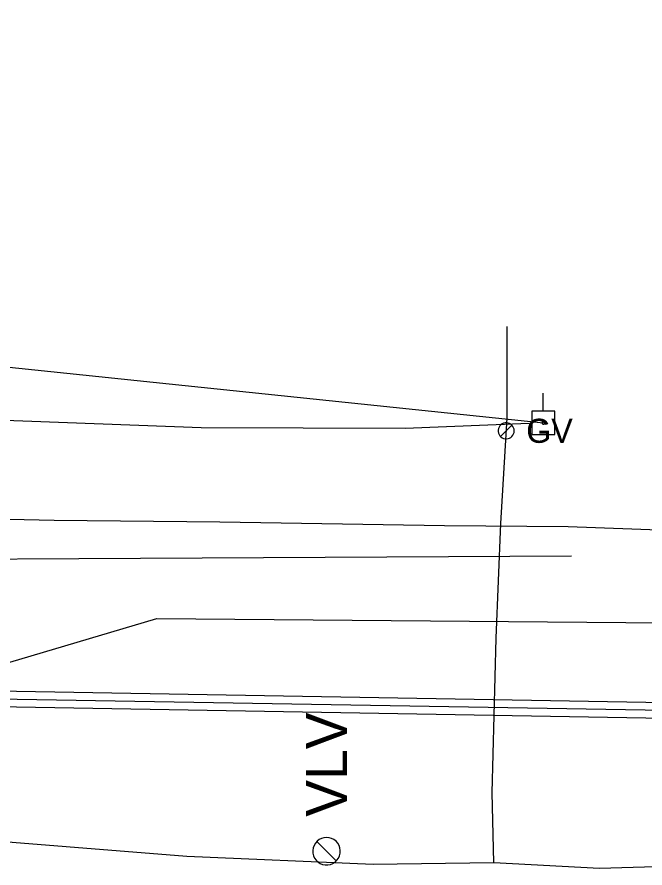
# Model space of a CAD drawing. Extents: x 600849 to 606371, y 330010 to 403088.
# Drawn here: x 605131.2 to 605231.6, y 337967.7 to 338103.8 of the extents above; entities that cross this region are included whole.
import ezdxf

# ---------------------------------------------------------------- set-up
doc = ezdxf.new("R2010")
doc.units = 0
for name, color, linetype in [('E_UTL_E_UG', 7, 'Continuous'), ('E_UTL_EPowerPole', 7, 'Continuous'), ('E_UTL_G', 7, 'Continuous'), ('E_UTL_G_UG', 7, 'Continuous'), ('E_UTL_Overhead', 7, 'Continuous'), ('E_UTL_SAN_UG', 7, 'Continuous'), ('E_UTL_SAN_UG_MMSD', 7, 'Continuous'), ('E_UTL_SAN_UG_OUTER_LIMITS', 7, 'Continuous'), ('E_UTL_VLV', 7, 'Continuous'), ('E_UTL_W_UG', 7, 'Continuous')]:
    doc.layers.add(name, color=color, linetype=linetype)

msp = doc.modelspace()

# ---------------------------------------------------------------- linework, layer by layer
at = {"layer": 'E_UTL_E_UG'}
msp.add_lwpolyline([(605213.1, 338038.79), (605193.26, 338037.99), (605160.59, 338038.08), (605127.76, 338039.3), (605123.89, 338039.74), (605120.48, 338041.84), (605114.99, 338047.19), (605108.92, 338055.3), (605099.44, 338093.33), (605096.13, 338115.73), (605086.65, 338141.8)], dxfattribs=at)
at = {"layer": 'E_UTL_EPowerPole'}
for points in [[(605215.35, 338040.74), (605215.35, 338043.65)], [(605217.2, 338040.74), (605213.51, 338040.74)], [(605213.51, 338040.74), (605213.51, 338037.05)], [(605217.2, 338037.05), (605217.2, 338040.74)], [(605215.63, 338038.9), (605215.62, 338038.95), (605215.61, 338038.99), (605215.59, 338039.03), (605215.56, 338039.07), (605215.52, 338039.1), (605215.49, 338039.12), (605215.44, 338039.13), (605215.4, 338039.14), (605215.35, 338039.14), (605215.31, 338039.13), (605215.27, 338039.11), (605215.23, 338039.08), (605215.2, 338039.05), (605215.17, 338039.01), (605215.16, 338038.97), (605215.15, 338038.92), (605215.15, 338038.88), (605215.16, 338038.83), (605215.17, 338038.79), (605215.2, 338038.75), (605215.23, 338038.72), (605215.27, 338038.7), (605215.31, 338038.68), (605215.35, 338038.67), (605215.4, 338038.66), (605215.44, 338038.67), (605215.49, 338038.68), (605215.52, 338038.71), (605215.56, 338038.74), (605215.59, 338038.77), (605215.61, 338038.81), (605215.62, 338038.86), (605215.63, 338038.9)], [(605213.51, 338037.05), (605217.2, 338037.05)]]:
    msp.add_lwpolyline(points, dxfattribs=at)
at = {"layer": 'E_UTL_G'}
for points in [[(605210.69, 338037.61), (605210.67, 338037.86), (605210.6, 338038.09), (605210.49, 338038.31), (605210.34, 338038.5), (605210.15, 338038.66), (605209.94, 338038.78), (605209.71, 338038.86), (605209.47, 338038.9), (605209.23, 338038.88), (605208.99, 338038.83), (605208.77, 338038.73), (605208.57, 338038.58), (605208.4, 338038.41), (605208.27, 338038.2), (605208.18, 338037.98), (605208.13, 338037.74), (605208.13, 338037.49), (605208.18, 338037.25), (605208.27, 338037.03), (605208.4, 338036.82), (605208.57, 338036.64), (605208.77, 338036.5), (605208.99, 338036.4), (605209.23, 338036.34), (605209.47, 338036.33), (605209.71, 338036.37), (605209.94, 338036.45), (605210.15, 338036.57), (605210.34, 338036.73), (605210.49, 338036.92), (605210.6, 338037.14), (605210.67, 338037.37), (605210.69, 338037.61)], [(605208.5, 338036.71), (605210.32, 338038.52)]]:
    msp.add_lwpolyline(points, dxfattribs=at)
at = {"layer": 'E_UTL_G_UG'}
for points in [[(605207.41, 337968.58), (605207.17, 337979.75), (605207.81, 338004.45), (605208.58, 338022.78), (605209.57, 338039.71), (605209.57, 338054.31)], [(605083.69, 338028.31), (605095.84, 338025.04), (605105.78, 338024.04), (605137.08, 338023.35), (605163.59, 338023.06), (605199.57, 338022.47), (605219.34, 338022.34), (605251.3, 338021.16), (605273.24, 338020.67), (605273.13, 338018.63), (605271.95, 338001.54), (605271.48, 337975.45), (605263.55, 337975.89), (605249.57, 337976.22), (605249.24, 337976.39), (605249.26, 337972.53)], [(604985.13, 338025.8), (604984.31, 338018.12), (604982.82, 338008.48), (604982.14, 337990.42), (604982.27, 337979.47), (604987, 337975.81), (604995.42, 337975.54), (605011.51, 337976.25), (605020.99, 337971.8), (605053.36, 337969.44), (605062.73, 337971.35), (605086.18, 337973.75), (605099.06, 337974.9), (605119.67, 337972.71), (605158.32, 337969.58), (605188.11, 337968.3), (605207.41, 337968.58), (605224.32, 337967.71), (605236.94, 337968.08), (605244.48, 337969.02), (605249.45, 337969.46), (605249.24, 337972.16), (605249.24, 337972.53)]]:
    msp.add_lwpolyline(points, dxfattribs=at)
at = {"layer": 'E_UTL_Overhead'}
msp.add_lwpolyline([(604103.07, 338065.18), (604129.71, 338064.26), (604267.8, 338061.89), (604345.51, 338120), (604559.22, 338082.12), (604693.82, 338059.02), (604714.84, 338054.01), (604784.9, 338053.56), (604829.08, 338053.72), (604872.92, 338052.19), (604977.47, 338050.01), (605123.72, 338048.42), (605215.39, 338038.9)], dxfattribs=at)
at = {"layer": 'E_UTL_SAN_UG'}
for p, q in [((605080.42, 337985.92), (605153.52, 338007.63)), ((605153.52, 338007.63), (605379.31, 338005.61))]:
    msp.add_line(p, q, dxfattribs=at)
at = {"layer": 'E_UTL_SAN_UG_MMSD'}
msp.add_line((605084.87, 337995.5), (605699.33, 337985), dxfattribs=at)
at = {"layer": 'E_UTL_SAN_UG_OUTER_LIMITS'}
for p, q in [((605084.89, 337996.75), (605699.35, 337986.25)), ((605084.85, 337994.25), (605699.31, 337983.75))]:
    msp.add_line(p, q, dxfattribs=at)
at = {"layer": 'E_UTL_VLV'}
for points in [[(605180.67, 337972.6), (605180.25, 337972.56), (605179.85, 337972.45), (605179.48, 337972.25), (605179.15, 337972), (605178.88, 337971.68), (605178.67, 337971.32), (605178.53, 337970.92), (605178.47, 337970.51), (605178.49, 337970.09), (605178.59, 337969.68), (605178.76, 337969.3), (605179.01, 337968.96), (605179.31, 337968.67), (605179.66, 337968.45), (605180.05, 337968.29), (605180.46, 337968.21), (605180.88, 337968.21), (605181.29, 337968.29), (605181.68, 337968.45), (605182.03, 337968.67), (605182.33, 337968.96), (605182.57, 337969.3), (605182.75, 337969.68), (605182.85, 337970.09), (605182.87, 337970.51), (605182.81, 337970.92), (605182.67, 337971.32), (605182.46, 337971.68), (605182.19, 337972), (605181.86, 337972.25), (605181.49, 337972.45), (605181.09, 337972.56), (605180.67, 337972.6)], [(605182.23, 337968.85), (605179.11, 337971.96)]]:
    msp.add_lwpolyline(points, dxfattribs=at)
at = {"layer": 'E_UTL_W_UG'}
msp.add_lwpolyline([(605042.51, 338016.66), (605219.84, 338017.65)], dxfattribs=at)

# ---------------------------------------------------------------- texts
at = {"layer": 'E_UTL_G'}
msp.add_text('GV', height=3.85, dxfattribs=at).set_placement((605212.62, 338035.69))
at = {"layer": 'E_UTL_VLV'}
msp.add_text('VLV', height=6.6, rotation=90, dxfattribs=at).set_placement((605183.97, 337975.9))

doc.saveas('drawing.dxf')
